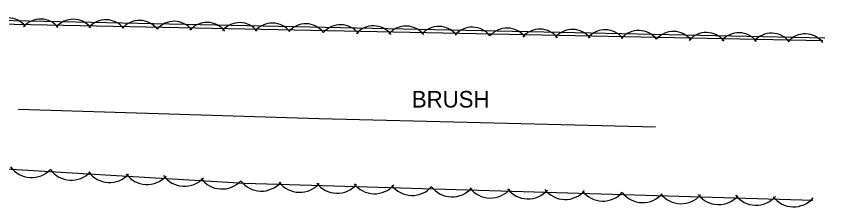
# Model space of a CAD drawing. Extents: x 1802180 to 1804859, y 572524 to 575172.
# Drawn here: x 1803739.5 to 1803861.4, y 574846.6 to 574875.4 of the extents above; entities that cross this region are included whole.
import ezdxf

# ---------------------------------------------------------------- set-up
doc = ezdxf.new("R2010")
doc.units = 0
for name, color, linetype in [('S_MISC_BOUNDARY', 7, 'Continuous'), ('S_STREAM', 7, 'Continuous'), ('S_TREE', 7, 'Continuous'), ('S_TREE_ANNOT', 7, 'Continuous')]:
    doc.layers.add(name, color=color, linetype=linetype)

msp = doc.modelspace()

# ---------------------------------------------------------------- linework, layer by layer
at = {"layer": 'S_MISC_BOUNDARY'}
msp.add_line((1803709.09, 574875.43), (1803861.42, 574872.17), dxfattribs=at)
at = {"layer": 'S_STREAM'}
msp.add_lwpolyline([(1803739.89, 574861.4), (1803785.17, 574859.96), (1803835.91, 574858.72)], dxfattribs=at)
at = {"layer": 'S_TREE'}
msp.add_line((1803685.5, 574875.32), (1803861.12, 574871.76), dxfattribs=at)
msp.add_lwpolyline([(1803859.63, 574847.58), (1803773.93, 574850.15), (1803716.91, 574853.59), (1803687.2, 574852.59)], dxfattribs=at)
for centre, radius, start, end in [((1803738.25, 574871.78), 3.38, 38.0391, 139.636), ((1803743.21, 574871.61), 3.38, 38.0391, 139.636), ((1803748.11, 574871.58), 3.38, 38.0391, 139.636), ((1803753.04, 574871.51), 3.38, 38.0391, 139.636), ((1803758.1, 574871.41), 3.38, 38.0391, 139.636), ((1803763.34, 574871.27), 3.38, 38.0391, 139.636), ((1803768.29, 574871.1), 3.38, 38.0391, 139.636), ((1803773.2, 574871.07), 3.38, 38.0391, 139.636), ((1803778.13, 574871.01), 3.38, 38.0391, 139.636), ((1803783.18, 574870.9), 3.38, 38.0391, 139.636), ((1803788.43, 574870.76), 3.38, 38.0391, 139.636), ((1803793.38, 574870.59), 3.38, 38.0391, 139.636), ((1803798.29, 574870.56), 3.38, 38.0391, 139.636), ((1803803.22, 574870.5), 3.38, 38.0391, 139.636), ((1803808.27, 574870.39), 3.38, 38.0391, 139.636), ((1803813.52, 574870.25), 3.38, 38.0391, 139.636), ((1803818.47, 574870.09), 3.38, 38.0391, 139.636), ((1803823.38, 574870.05), 3.38, 38.0391, 139.636), ((1803828.31, 574869.99), 3.38, 38.0391, 139.636), ((1803833.36, 574869.88), 3.38, 38.0391, 139.636), ((1803838.6, 574869.74), 3.38, 38.0391, 139.636), ((1803843.56, 574869.58), 3.38, 38.0391, 139.636), ((1803848.47, 574869.54), 3.38, 38.0391, 139.636), ((1803853.39, 574869.48), 3.38, 38.0391, 139.636), ((1803858.45, 574869.37), 3.38, 38.0391, 139.636), ((1803741.83, 574854.93), 3.88, 215.7514, 317.3483), ((1803747.83, 574854.53), 3.88, 215.7514, 317.3483), ((1803753.61, 574854.18), 3.88, 215.7514, 317.3483), ((1803759.26, 574853.88), 3.88, 215.7514, 317.3483), ((1803764.88, 574853.62), 3.88, 215.7514, 317.3483), ((1803770.54, 574853.2), 3.88, 215.7514, 317.3483), ((1803776.46, 574852.88), 3.88, 217.4837, 319.0806), ((1803782.26, 574852.7), 3.88, 217.4837, 319.0806), ((1803787.9, 574852.57), 3.88, 217.4837, 319.0806), ((1803793.53, 574852.48), 3.88, 217.4837, 319.0806), ((1803799.21, 574852.23), 3.88, 217.4837, 319.0806), ((1803805.22, 574852.02), 3.88, 217.4837, 319.0806), ((1803811.01, 574851.84), 3.88, 217.4837, 319.0806), ((1803816.66, 574851.71), 3.88, 217.4837, 319.0806), ((1803822.28, 574851.62), 3.88, 217.4837, 319.0806), ((1803827.96, 574851.37), 3.88, 217.4837, 319.0806), ((1803833.97, 574851.15), 3.88, 217.4837, 319.0806), ((1803839.76, 574850.98), 3.88, 217.4837, 319.0806), ((1803845.41, 574850.85), 3.88, 217.4837, 319.0806), ((1803851.03, 574850.75), 3.88, 217.4837, 319.0806), ((1803856.71, 574850.51), 3.88, 217.4837, 319.0806)]:
    msp.add_arc(centre, radius, start, end, dxfattribs=at)

# ---------------------------------------------------------------- texts
at = {"layer": 'S_TREE_ANNOT'}
msp.add_text('BRUSH', height=2.5, dxfattribs=at).set_placement((1803799.17, 574861.63))

doc.saveas('drawing.dxf')
